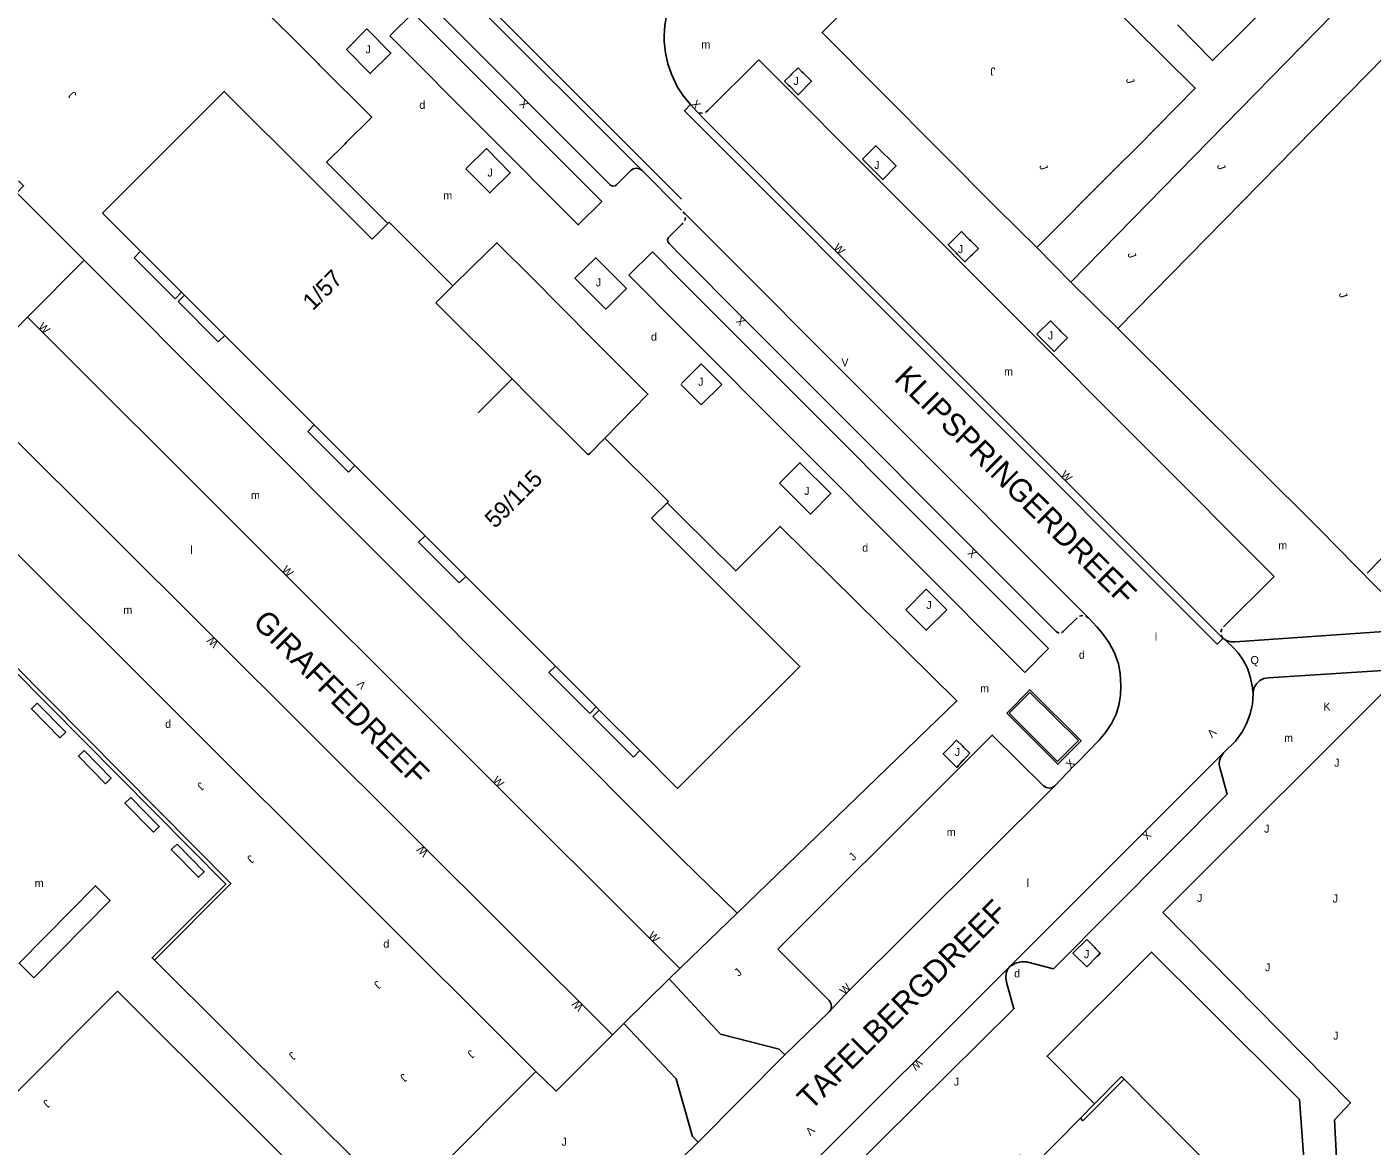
# Model space of a CAD drawing. Extents: x 134999 to 136502, y 457398 to 459002.
# Drawn here: x 135959.1 to 136043.1, y 458863.8 to 458933.7 of the extents above; entities that cross this region are included whole.
import ezdxf

# ---------------------------------------------------------------- set-up
doc = ezdxf.new("R2010")
doc.units = 0
for name, color, linetype in [('RI_DGTB_15', 7, 'Continuous'), ('RI_DGTB_19', 7, 'Continuous'), ('RI_DGTB_2', 7, 'Continuous'), ('RI_DGTB_29', 7, 'Continuous'), ('RI_DGTB_3', 7, 'Continuous'), ('RI_DGTB_30', 7, 'Continuous'), ('RI_DGTB_31', 7, 'Continuous'), ('RI_DGTB_32', 7, 'Continuous'), ('RI_DGTB_35', 7, 'Continuous'), ('RI_DGTB_37', 7, 'Continuous'), ('RI_DGTB_4', 7, 'Continuous'), ('RI_DGTB_43', 7, 'Continuous'), ('RI_DGTB_49', 7, 'Continuous'), ('RI_DGTB_53', 7, 'Continuous'), ('RI_DGTB_54', 7, 'Continuous'), ('RI_DGTB_7', 7, 'Continuous')]:
    doc.layers.add(name, color=color, linetype=linetype)

msp = doc.modelspace()

# ---------------------------------------------------------------- linework, layer by layer
at = {"layer": 'RI_DGTB_15'}
msp.add_line((135989.412, 458911.692), (135987.292, 458909.57), dxfattribs=at)
at = {"layer": 'RI_DGTB_19'}
msp.add_lwpolyline([(136059.546, 458882.62), (136083.704, 458907.574), (136051.706, 458939.781), (136027.259, 458914.833)], dxfattribs=at)
at = {"layer": 'RI_DGTB_2'}
for p, q in [((135980.674, 458920.418), (135981.297, 458921.041)), ((135981.297, 458921.041), (135981.654, 458921.398)), ((135984.881, 458916.677), (135985.707, 458917.504)), ((135984.65, 458916.446), (135984.881, 458916.677)), ((135994.283, 458907.058), (135995.217, 458907.993)), ((135994.166, 458906.941), (135994.283, 458907.058)), ((135998.274, 458903.126), (135999.102, 458903.953)), ((135998.129, 458902.981), (135998.274, 458903.126))]:
    msp.add_line(p, q, dxfattribs=at)
for points in [[(135985.707, 458917.504), (135981.732, 458921.476), (135981.654, 458921.398)], [(135995.217, 458907.993), (135999.18, 458904.032), (135999.102, 458903.953)]]:
    msp.add_lwpolyline(points, dxfattribs=at)
at = {"layer": 'RI_DGTB_3'}
for p, q in [((135980.674, 458920.418), (135976.917, 458924.171)), ((135989.41, 458911.691), (135984.65, 458916.446)), ((135990.502, 458910.601), (135989.41, 458911.691)), ((135994.166, 458906.941), (135990.502, 458910.601)), ((135998.129, 458902.981), (136000, 458901.112))]:
    msp.add_line(p, q, dxfattribs=at)
for points in [[(135966.202, 458919.67), (135963.825, 458922.048), (135971.428, 458929.654), (135976.917, 458924.171)], [(135968.769, 458917.102), (135966.202, 458919.67)], [(135968.947, 458916.924), (135968.769, 458917.102)], [(135971.46, 458914.411), (135968.947, 458916.924)], [(135977.05, 458908.818), (135971.46, 458914.411)], [(135979.591, 458906.275), (135977.05, 458908.818)], [(135981.796, 458904.069), (135979.591, 458906.275)], [(135981.796, 458904.069), (135983.976, 458901.889)], [(135983.976, 458901.889), (135986.52, 458899.343)], [(136000, 458901.112), (136007.393, 458893.728), (136000, 458886.35)], [(135986.52, 458899.343), (135992.117, 458893.744)], [(135992.117, 458893.744), (135994.665, 458891.195)], [(135994.665, 458891.195), (135994.859, 458891.001)], [(135994.859, 458891.001), (135997.394, 458888.465)], [(135997.394, 458888.465), (135999.754, 458886.104), (136000, 458886.35)]]:
    msp.add_lwpolyline(points, dxfattribs=at)
at = {"layer": 'RI_DGTB_31'}
for p, q in [((136001.228, 458912.637), (136000, 458911.4)), ((136002.512, 458911.351), (136001.228, 458912.637)), ((136000, 458911.292), (136001.224, 458910.073)), ((136001.224, 458910.073), (136002.512, 458911.351)), ((136020.465, 458890.805), (136021.762, 458892.106)), ((136021.762, 458892.106), (136024.795, 458889.087)), ((136023.495, 458887.776), (136020.465, 458890.805)), ((136024.795, 458889.087), (136023.495, 458887.776)), ((136025.884, 458876.085), (136025.814, 458876.155)), ((136025.952, 458875.597), (136026.023, 458875.668))]:
    msp.add_line(p, q, dxfattribs=at)
for points in [[(135979.063, 458932.285), (135980.342, 458933.559), (135981.838, 458932.056), (135980.55, 458930.774), (135979.063, 458932.285)], [(135986.519, 458924.811), (135987.805, 458926.084), (135989.3, 458924.575), (135988.027, 458923.31), (135986.519, 458924.811)], [(135993.343, 458917.978), (135994.639, 458919.257), (135996.552, 458917.331), (135995.268, 458916.055), (135993.343, 458917.978)], [(135999.946, 458911.346), (136000, 458911.292)], [(136006.116, 458905.176), (136007.395, 458906.447), (136009.327, 458904.524), (136008.05, 458903.241), (136006.116, 458905.176)], [(136014.004, 458897.263), (136015.28, 458898.547), (136016.566, 458897.259), (136015.284, 458895.982), (136014.004, 458897.263)], [(136025.814, 458876.155), (136025.312, 458876.654), (136024.455, 458875.814), (136025.316, 458874.957), (136025.952, 458875.597)], [(136025.884, 458876.085), (136026.162, 458875.808), (136026.023, 458875.668)]]:
    msp.add_lwpolyline(points, dxfattribs=at)
at = {"layer": 'RI_DGTB_32'}
for points in [[(135959.737, 458891.432), (135961.524, 458889.616), (135961.168, 458889.265), (135959.38, 458891.082), (135959.737, 458891.432)], [(135962.676, 458888.47), (135964.362, 458886.741), (135964.004, 458886.392), (135962.318, 458888.121), (135962.676, 458888.47)], [(135965.586, 458885.54), (135967.374, 458883.724), (135967.018, 458883.373), (135965.229, 458885.19), (135965.586, 458885.54)], [(135968.48, 458882.626), (135970.179, 458880.899), (135969.823, 458880.548), (135968.123, 458882.276), (135968.48, 458882.626)]]:
    msp.add_lwpolyline(points, dxfattribs=at)
msp.add_lwpolyline([(135959.531, 458874.269), (135958.61, 458875.177), (135963.38, 458880.017), (135964.301, 458879.109)], close=True, dxfattribs=at)
at = {"layer": 'RI_DGTB_4'}
for p, q in [((136027.649, 458867.942), (136036.265, 458859.254)), ((136024.92, 458865.495), (136025.798, 458866.383))]:
    msp.add_line(p, q, dxfattribs=at)
for points in [[(136025.798, 458866.383), (136027.494, 458868.098), (136027.649, 458867.942)], [(136027.649, 458867.942), (136025.076, 458865.34), (136024.92, 458865.495)], [(136024.92, 458865.495), (136021.899, 458862.439), (136021.146, 458863.187), (136019.314, 458861.347), (136020.091, 458860.606)]]:
    msp.add_lwpolyline(points, dxfattribs=at)
at = {"layer": 'RI_DGTB_49'}
msp.add_lwpolyline([(136066.323, 458892.328), (136050.893, 458907.814), (136042.832, 458899.563)], dxfattribs=at)
at = {"layer": 'RI_DGTB_53'}
for p, q in [((135961.966, 458961.002), (136000, 458922.926)), ((135985.162, 458937.073), (135997.531, 458924.706)), ((135973.036, 458935.655), (135977.316, 458931.372)), ((135977.316, 458931.372), (135977.386, 458931.302)), ((136004.822, 458931.63), (136001.643, 458928.464)), ((136037.026, 458899.354), (136004.822, 458931.63)), ((136006.821, 458930.673), (136006.893, 458930.744)), ((136007.519, 458930.888), (136007.59, 458930.818)), ((136006.757, 458929.974), (136006.687, 458930.046)), ((136000.549, 458928.844), (136000.944, 458928.42)), ((136001.495, 458927.845), (136000.944, 458928.42)), ((136001.303, 458928.29), (136001.11, 458928.318)), ((136001.643, 458928.464), (136001.491, 458928.342)), ((136009.636, 458919.682), (136001.495, 458927.845)), ((135979.053, 458926.458), (135978.981, 458926.387)), ((136000, 458922.228), (135997.531, 458924.706)), ((136000.099, 458922.129), (136025.426, 458896.754)), ((136000.202, 458921.979), (136000.099, 458922.129)), ((136000, 458921.334), (136000.094, 458921.428)), ((136000.205, 458921.592), (136000.243, 458921.785)), ((136017.997, 458920.385), (136018.069, 458920.315)), ((135989.072, 458919.592), (135990.077, 458918.583)), ((136003.851, 458915.489), (136000, 458919.367)), ((136033.818, 458895.5), (136009.636, 458919.682)), ((136017.24, 458919.475), (136017.169, 458919.546)), ((136018.146, 458919.446), (136018.075, 458919.376)), ((135985.707, 458917.504), (135986.875, 458918.646)), ((135986.875, 458918.646), (135986.947, 458918.716)), ((135990.077, 458918.583), (135992.999, 458915.65)), ((136000, 458917.797), (136022.919, 458894.836)), ((135992.999, 458915.65), (135994.004, 458914.642)), ((136023.433, 458895.897), (136003.851, 458915.489)), ((136021.452, 458893.353), (136000, 458914.872)), ((136023.631, 458914.73), (136023.701, 458914.659)), ((136022.87, 458913.816), (136022.799, 458913.888)), ((136023.767, 458913.906), (136023.695, 458913.835)), ((136040.846, 458901.289), (136039.971, 458902.177)), ((136040.916, 458901.218), (136040.846, 458901.289)), ((136044.564, 458897.502), (136040.916, 458901.218)), ((136033.853, 458896.194), (136037.026, 458899.354)), ((136024.713, 458896.763), (136023.851, 458895.901)), ((136025.06, 458896.903), (136024.863, 458896.862)), ((136025.426, 458896.754), (136025.258, 458896.865)), ((136025.951, 458896.194), (136025.426, 458896.754)), ((136023.586, 458895.806), (136023.433, 458895.897)), ((136023.851, 458895.901), (136023.732, 458895.817)), ((136033.7, 458895.875), (136033.757, 458896.067)), ((136033.818, 458895.5), (136033.721, 458895.675)), ((136033.858, 458895.463), (136033.836, 458895.481)), ((136022.919, 458894.836), (136021.452, 458893.353)), ((136045.051, 458893.326), (136030.068, 458878.353)), ((136016.802, 458888.725), (136016.732, 458888.653)), ((136017.617, 458888.69), (136017.545, 458888.76)), ((136016.702, 458887.906), (136016.774, 458887.836)), ((136017.559, 458887.816), (136017.626, 458887.892)), ((136006.02, 458876.051), (136016.775, 458886.796)), ((136003.483, 458878.307), (136000, 458881.71)), ((136000, 458874.946), (136003.483, 458878.307))]:
    msp.add_line(p, q, dxfattribs=at)
for points in [[(135997.531, 458924.706), (135997.366, 458924.816), (135997.17, 458924.853), (135996.976, 458924.81), (135996.827, 458924.708), (135995.963, 458923.838), (135995.844, 458923.752), (135995.698, 458923.741), (135995.567, 458923.806), (135984.288, 458935.085), (135984.204, 458935.205), (135984.194, 458935.352), (135984.261, 458935.483), (135985.14, 458936.374), (135985.247, 458936.551), (135985.279, 458936.755), (135985.233, 458936.957), (135985.162, 458937.073)], [(136000, 458936.444), (135999.766, 458936.114), (135999.577, 458935.774), (135999.296, 458935.143), (135999.09, 458934.483), (135998.962, 458933.804), (135998.913, 458933.115), (135998.918, 458932.767), (135998.988, 458932.071), (135999.137, 458931.387), (135999.363, 458930.725), (135999.756, 458929.923), (136000, 458929.546)], [(135981.778, 458933.128), (135983.23, 458934.57), (135995.012, 458922.784), (135993.55, 458921.317), (135981.778, 458933.128)], [(135977.386, 458931.302), (135980.644, 458928.041), (135979.053, 458926.458)], [(136006.893, 458930.744), (136007.277, 458931.129), (136007.519, 458930.888)], [(136006.821, 458930.673), (136006.441, 458930.292), (136006.687, 458930.046)], [(136007.59, 458930.818), (136008.123, 458930.287), (136007.29, 458929.44), (136006.757, 458929.974)], [(136000, 458929.545), (136000.12, 458929.36), (136000.549, 458928.844)], [(136033.836, 458895.481), (136033.469, 458895.118), (136000.183, 458928.451), (136000.549, 458928.844)], [(135981.654, 458921.398), (135977.829, 458925.241), (135978.981, 458926.387)], [(136011.311, 458925.428), (136012.14, 458926.263), (136013.406, 458924.996), (136012.573, 458924.143), (136011.311, 458925.428)], [(136000, 458919.367), (135999.228, 458920.144), (135999.142, 458920.26), (135999.13, 458920.404), (135999.195, 458920.533), (136000, 458921.334)], [(135986.947, 458918.716), (135988.465, 458920.201), (135989.072, 458919.592)], [(136017.997, 458920.385), (136017.482, 458920.893), (136016.657, 458920.06), (136017.169, 458919.546)], [(136018.069, 458920.315), (136018.549, 458919.841), (136018.146, 458919.446)], [(135996.705, 458918.177), (135998.177, 458919.623), (136000, 458917.797)], [(136017.24, 458919.475), (136017.707, 458919.006), (136018.075, 458919.376)], [(136000, 458914.872), (135996.705, 458918.177)], [(136023.631, 458914.73), (136023.046, 458915.312), (136022.199, 458914.491), (136022.799, 458913.888)], [(135994.004, 458914.642), (135997.894, 458910.737), (135995.217, 458907.993)], [(136023.701, 458914.659), (136024.112, 458914.25), (136023.767, 458913.906)], [(136022.87, 458913.816), (136023.271, 458913.413), (136023.695, 458913.835)], [(136000, 458903.062), (135999.102, 458903.953)], [(136003.483, 458878.307), (136017.201, 458891.569), (136006.151, 458902.478), (136003.389, 458899.698), (136000, 458903.062)], [(136023.324, 458886.258), (136024.492, 458887.491), (136024.749, 458887.734), (136026.069, 458889.098), (136026.496, 458889.602), (136026.859, 458890.153), (136027.148, 458890.733), (136027.323, 458891.309), (136027.42, 458891.903), (136027.437, 458892.505), (136027.398, 458893.277), (136027.289, 458893.883), (136027.056, 458894.583), (136026.715, 458895.204), (136026.307, 458895.783), (136025.951, 458896.194)], [(136046.827, 458895.196), (136046.483, 458895.482), (136046.094, 458895.702), (136045.672, 458895.849), (136045.23, 458895.919), (136043.895, 458895.904), (136034.587, 458895.26), (136034.312, 458895.263), (136034.048, 458895.343), (136033.858, 458895.463)], [(136033.858, 458895.463), (136034.379, 458894.991), (136034.767, 458894.579), (136035.093, 458894.116), (136035.35, 458893.611), (136035.534, 458893.076), (136035.641, 458892.52), (136035.713, 458892.031)], [(136045.051, 458893.326), (136044.613, 458893.439), (136044.146, 458893.484), (136036.649, 458893.021), (136036.374, 458892.967), (136036.125, 458892.838), (136035.923, 458892.644), (136035.783, 458892.401), (136035.717, 458892.128), (136035.713, 458892.031)], [(136020.315, 458890.81), (136021.756, 458892.264), (136024.964, 458889.077), (136023.502, 458887.61), (136020.315, 458890.81)], [(136033.867, 458888.325), (136034.598, 458889.063), (136035.043, 458889.669), (136035.325, 458890.203), (136035.533, 458890.769), (136035.664, 458891.358), (136035.713, 458892.031)], [(136016.775, 458886.796), (136019.414, 458889.43), (136022.614, 458886.265), (136022.782, 458886.155), (136022.979, 458886.118), (136023.176, 458886.16), (136023.324, 458886.258)], [(136016.802, 458888.725), (136017.181, 458889.115), (136017.545, 458888.76)], [(136016.732, 458888.653), (136016.344, 458888.254), (136016.702, 458887.906)], [(136017.626, 458887.892), (136018.003, 458888.314), (136017.617, 458888.69)], [(136020.529, 458875.001), (136032.913, 458887.39), (136033.867, 458888.325)], [(136023.241, 458874.838), (136034.088, 458885.738), (136033.624, 458887.4), (136033.591, 458887.579), (136033.608, 458887.851), (136033.703, 458888.107), (136033.867, 458888.325)], [(136017.559, 458887.816), (136017.204, 458887.418), (136016.774, 458887.836)], [(136023.324, 458886.258), (136010.198, 458873.2), (136009.253, 458872.16)], [(136059.64, 458876.81), (136041.169, 458858.262), (136040.784, 458865.388), (136041.788, 458866.464), (136030.068, 458878.353)], [(136006.02, 458876.051), (136009.215, 458872.854), (136009.328, 458872.684), (136009.367, 458872.485), (136009.327, 458872.285), (136009.253, 458872.16)], [(136032.711, 458872.548), (136029.364, 458875.877), (136022.835, 458869.364), (136025.798, 458866.383)]]:
    msp.add_lwpolyline(points, dxfattribs=at)
at = {"layer": 'RI_DGTB_54'}
for p, q in [((136022.204, 458919.906), (136024.322, 458917.731)), ((135962.682, 458919.108), (135959.146, 458915.544)), ((135962.682, 458919.108), (136000, 458881.71)), ((136024.322, 458917.731), (136027.259, 458914.833)), ((135959.146, 458915.544), (135958.385, 458914.777)), ((135999.894, 458874.842), (135959.146, 458915.544)), ((135957.862, 458908.408), (135995.68, 458870.701)), ((135954.698, 458904.546), (135990.904, 458868.422)), ((135967.074, 458875.375), (135982.511, 458860.004)), ((135999.894, 458874.842), (135999.234, 458874.195)), ((136000, 458874.946), (135999.894, 458874.842)), ((136005.759, 458860.251), (136020.529, 458875.001)), ((135996.39, 458871.412), (135999.234, 458874.195)), ((136000, 458873.37), (135999.234, 458874.195)), ((136006.462, 458869.446), (136009.253, 458872.16)), ((135996.39, 458871.412), (135995.68, 458870.701)), ((136006.462, 458869.446), (136001.033, 458864)), ((135982.511, 458860.004), (135990.904, 458868.422)), ((136000, 458862.968), (136001.033, 458864))]:
    msp.add_line(p, q, dxfattribs=at)
for points in [[(136030.977, 458933.815), (136033.17, 458931.584), (136039.388, 458937.78), (136046.109, 458944.526)], [(136022.204, 458919.906), (136019.768, 458922.294), (136008.777, 458933.345), (136018.588, 458943.224)], [(136022.204, 458919.906), (136027.02, 458924.76), (136028.524, 458926.235), (136032.091, 458929.867), (136018.588, 458943.224)], [(136024.322, 458917.731), (136048.324, 458942.291), (136048.921, 458942.689), (136049.559, 458943.017), (136050.23, 458943.273), (136050.925, 458943.452), (136051.635, 458943.553), (136052.353, 458943.575), (136053.068, 458943.517), (136053.768, 458943.38), (136064.25, 458939.309)], [(135962.682, 458919.108), (135958.473, 458923.326), (135958.895, 458923.757), (135958.585, 458924.069)], [(136027.259, 458914.833), (136039.971, 458902.177)], [(135967.074, 458875.375), (135966.927, 458875.522), (135971.529, 458880.128), (135955.912, 458895.857), (135951.431, 458891.341)], [(135967.074, 458875.375), (135971.852, 458880.157), (135955.892, 458896.231), (135954.252, 458894.578)], [(136008.38, 458860.08), (136020.764, 458872.336), (136020.307, 458874.005), (136020.257, 458874.281), (136020.286, 458874.561), (136020.393, 458874.82), (136020.529, 458875.001)], [(136023.241, 458874.838), (136021.558, 458875.259), (136021.236, 458875.275), (136020.919, 458875.211), (136020.529, 458875.001)], [(135934.89, 458874.755), (135950.481, 458859.13), (135964.759, 458873.432), (135980.387, 458857.852)], [(136006.462, 458869.446), (136006.108, 458869.799), (136002.436, 458870.748), (136000, 458873.37)], [(136032.711, 458872.548), (136038.612, 458866.672), (136039.139, 458859.223), (136029.689, 458849.733), (136028.354, 458851.034)], [(135995.68, 458870.701), (135992.167, 458867.185), (135990.904, 458868.422)], [(135996.39, 458871.412), (135999.662, 458867.965), (136000, 458866.761)], [(136000, 458866.761), (136000.679, 458864.353), (136001.033, 458864)]]:
    msp.add_lwpolyline(points, dxfattribs=at)
at = {"layer": 'RI_DGTB_7'}
for p, q in [((135966.202, 458919.67), (135965.798, 458919.266)), ((135965.798, 458919.266), (135968.365, 458916.698)), ((135968.542, 458916.521), (135971.055, 458914.007)), ((135976.645, 458908.414), (135979.186, 458905.871)), ((135979.591, 458906.275), (135979.186, 458905.871)), ((135983.976, 458901.889), (135983.571, 458901.485)), ((135983.571, 458901.485), (135986.116, 458898.939)), ((135986.52, 458899.343), (135986.116, 458898.939)), ((135992.117, 458893.744), (135991.713, 458893.34)), ((135991.713, 458893.34), (135994.261, 458890.791)), ((135994.665, 458891.195), (135994.261, 458890.791)), ((135994.859, 458891.001), (135994.455, 458890.597)), ((135994.455, 458890.597), (135996.99, 458888.061)), ((135997.394, 458888.465), (135996.99, 458888.061))]:
    msp.add_line(p, q, dxfattribs=at)
for points in [[(135968.769, 458917.102), (135968.365, 458916.698)], [(135968.947, 458916.924), (135968.542, 458916.521)], [(135971.46, 458914.411), (135971.055, 458914.007)], [(135977.05, 458908.818), (135976.645, 458908.414)]]:
    msp.add_lwpolyline(points, dxfattribs=at)

# ---------------------------------------------------------------- texts
at = {"layer": 'RI_DGTB_29'}
for p in [(135983.617, 458928.564), (135998.088, 458914.079), (136011.289, 458900.896), (136024.825, 458894.204), (135967.742, 458889.886), (135981.367, 458876.149), (136020.782, 458874.293)]:
    msp.add_text('d', height=0.5, dxfattribs=at).set_placement(p)
at = {"layer": 'RI_DGTB_30'}
for s, rotation, p in [('X', 135.06564, (135990.489, 458928.877)), ('X', 311.72914, (136000.568, 458928.839)), ('W', 314.93004, (136009.459, 458919.859)), ('W', 315.08563, (135959.779, 458914.912)), ('X', 134.98372, (136004.028, 458915.312)), ('W', 315.01567, (136023.653, 458905.669)), ('X', 135.02249, (136018.505, 458900.824)), ('W', 315.08563, (135974.989, 458899.72)), ('W', 135.08565, (135971.112, 458895.199)), ('V', 135.08565, (135980.334, 458892.602)), ('V', 224.88717, (136033.112, 458889.897)), ('X', 46.55712, (136024.321, 458887.309)), ('W', 315.08563, (135988.156, 458886.567)), ('X', 224.87148, (136029.042, 458883.507)), ('W', 135.08565, (135984.218, 458882.13)), ('W', 315.08563, (135997.873, 458876.861)), ('W', 45.16734, (136010.179, 458873.179)), ('W', 135.08565, (135993.902, 458872.475)), ('W', 224.88717, (136014.746, 458869.238)), ('V', 224.88717, (136008.018, 458865.037))]:
    msp.add_text(s, height=0.5, rotation=rotation, dxfattribs=at).set_placement(p)
for s, p in [('V', (136009.986, 458912.478)), ('K', (136040.098, 458890.966))]:
    msp.add_text(s, height=0.5, dxfattribs=at).set_placement(p)
at = {"layer": 'RI_DGTB_31'}
for s, p in [('J', (135980.258, 458932.033)), ('J', (136006.989, 458930.06)), ('J', (136012.039, 458924.815)), ('J', (135987.873, 458924.337)), ('J', (136017.261, 458919.553)), ('J', (135994.643, 458917.469)), ('J', (136022.886, 458914.155)), ('J', (136001.035, 458911.265)), ('J', (136007.665, 458904.441)), ('J', (136015.294, 458897.313)), ('Q', (136035.546, 458893.873)), ('J', (136017.066, 458888.126)), ('J', (136040.77, 458887.456)), ('J', (136036.394, 458883.338)), ('J', (136032.202, 458879.011)), ('J', (136040.675, 458878.974)), ('J', (136025.142, 458875.497)), ('J', (136036.451, 458874.672)), ('J', (136040.713, 458870.403)), ('J', (136017.016, 458867.529)), ('J', (135992.498, 458863.779))]:
    msp.add_text(s, height=0.5, dxfattribs=at).set_placement(p)
for rotation, p in [(179.99998, (136019.618, 458931.152)), (288.50177, (136027.751, 458930.406)), (135.08565, (135962.234, 458929.479)), (288.50177, (136022.336, 458925.014)), (288.50177, (136033.441, 458925.025)), (288.50177, (136027.854, 458919.507)), (288.50177, (136041.052, 458917.017)), (221.96455, (135969.939, 458886.534)), (221.96455, (135973.052, 458881.975)), (44.84963, (136010.738, 458881.544)), (44.84963, (136003.581, 458874.32)), (221.96455, (135980.981, 458874.125)), (221.96455, (135986.823, 458869.799)), (221.96455, (135975.655, 458869.684)), (221.96455, (135982.614, 458868.317)), (221.96455, (135960.309, 458866.703))]:
    msp.add_text('J', height=0.5, rotation=rotation, dxfattribs=at).set_placement(p)
at = {"layer": 'RI_DGTB_35'}
for s, p in [('1/57', (135976.967, 458915.914)), ('59/115', (135988.348, 458902.307))]:
    msp.add_text(s, height=1.054, rotation=45.0309, dxfattribs=at).set_placement(p)
at = {"layer": 'RI_DGTB_37'}
for s, rotation, p in [('KLIPSPRINGERDREEF', 315.25279, (136013.218, 458911.643)), ('GIRAFFEDREEF', 314.99286, (135973.142, 458896.397)), ('TAFELBERGDREEF', 45, (136008.082, 458865.924))]:
    msp.add_text(s, height=1.4, rotation=rotation, dxfattribs=at).set_placement(p)
at = {"layer": 'RI_DGTB_43'}
for s, p in [('m', (136001.237, 458932.337)), ('m', (135985.113, 458922.902)), ('m', (136020.153, 458911.904)), ('m', (135973.098, 458904.184)), ('l', (135969.304, 458900.759)), ('m', (136037.28, 458901.038)), ('m', (135965.124, 458896.999)), ('l', (136029.567, 458895.327)), ('m', (136018.659, 458892.1)), ('m', (136037.649, 458889.007)), ('m', (136016.57, 458883.12)), ('m', (135959.592, 458879.939)), ('l', (136021.558, 458879.949))]:
    msp.add_text(s, height=0.5, dxfattribs=at).set_placement(p)

doc.saveas('drawing.dxf')
